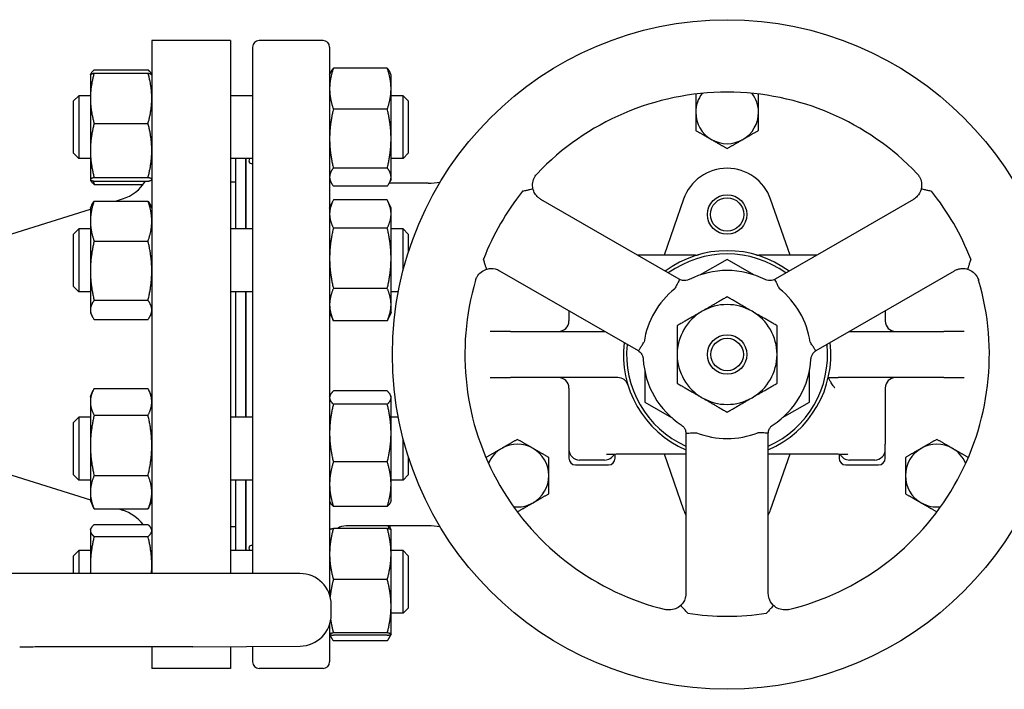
# Model space of a CAD drawing. Header units: inches. Extents: x 18 to 846, y -44 to 561.
# Tile 461 of 642: x 442.48 to 454.25, y 299.45 to 307.45. Entities that reach past the tile are written whole.
import ezdxf

# ---------------------------------------------------------------- set-up
doc = ezdxf.new("R2010")
doc.units = ezdxf.units.IN
doc.header["$LTSCALE"] = 24
doc.header["$MEASUREMENT"] = 0
doc.layers.add('Visible (ANSI)', color=7, linetype='Continuous', lineweight=30)

msp = doc.modelspace()

# ---------------------------------------------------------------- linework, layer by layer
at = {"layer": 'Visible (ANSI)'}
for p, q in [((444.05843, 307.1965), (444.05843, 300.8297)), ((444.99843, 307.1965), (444.05843, 307.1965)), ((444.99843, 307.1965), (444.99843, 300.8297)), ((445.26217, 307.11776), (445.26217, 300.8297)), ((446.10469, 307.1965), (445.34091, 307.1965)), ((446.18343, 307.11776), (446.18343, 300.57187)), ((446.87234, 306.86668), (446.22852, 306.86668)), ((443.32443, 306.78771), (443.32499, 306.78891)), ((443.32443, 306.78771), (443.32443, 306.50817)), ((443.32499, 306.78891), (443.33034, 306.80039)), ((443.36952, 306.84688), (444.01334, 306.84688)), ((443.36952, 306.80888), (444.01334, 306.80888)), ((444.05787, 306.78891), (444.05252, 306.80039)), ((444.05843, 306.78771), (444.05787, 306.78891)), ((446.18343, 306.78771), (446.1972, 306.81724)), ((446.91743, 306.78771), (446.90366, 306.81724)), ((446.91743, 306.62187), (446.91743, 306.78771)), ((443.12343, 306.47521), (443.18593, 306.53771)), ((443.18593, 306.53771), (443.18593, 305.78771)), ((443.32443, 306.53771), (443.18593, 306.53771)), ((445.26217, 306.53771), (444.99843, 306.53771)), ((446.91743, 306.02507), (446.91743, 306.62187)), ((447.06093, 306.53771), (446.91743, 306.53771)), ((447.06093, 305.78771), (447.06093, 306.53771)), ((447.12343, 306.47521), (447.06093, 306.53771)), ((443.12343, 305.85021), (443.12343, 306.47521)), ((443.32443, 306.50817), (443.32443, 305.88437)), ((447.12343, 306.47521), (447.12343, 305.85021)), ((446.87234, 306.37706), (446.22852, 306.37706)), ((443.36952, 306.20745), (444.01334, 306.20745)), ((446.91743, 305.56591), (446.91743, 306.02507)), ((443.12343, 305.85021), (443.18593, 305.78771)), ((443.32443, 305.88437), (443.32443, 305.53891)), ((447.12343, 305.85021), (447.06093, 305.78771)), ((443.32443, 305.78771), (443.18593, 305.78771)), ((445.26217, 305.78771), (444.99843, 305.78771)), ((445.05843, 305.78771), (445.05843, 304.94659)), ((445.17843, 305.78771), (445.17843, 304.94659)), ((445.18343, 305.78771), (445.18343, 304.94659)), ((447.06093, 305.78771), (446.91743, 305.78771)), ((446.87234, 305.67309), (446.22852, 305.67309)), ((443.32443, 305.53891), (443.32443, 305.53771)), ((443.32443, 305.53771), (443.32499, 305.5365)), ((443.32499, 305.5365), (443.33034, 305.52503)), ((443.36952, 305.56128), (444.01334, 305.56128)), ((443.36952, 305.51654), (444.01334, 305.51654)), ((443.36952, 305.47853), (443.95533, 305.47853)), ((444.05843, 305.53771), (444.05787, 305.5365)), ((445.05843, 305.5065), (444.99843, 305.5065)), ((446.18343, 305.53771), (446.1972, 305.50817)), ((446.87234, 305.45874), (446.22852, 305.45874)), ((447.36289, 305.49375), (446.89618, 305.49375)), ((446.91743, 305.53771), (446.90366, 305.50817)), ((446.91743, 305.53771), (446.91743, 305.56591)), ((445.18343, 305.3865), (445.17843, 305.3865)), ((443.32443, 305.19659), (443.34041, 305.23086)), ((443.36952, 305.27893), (444.01334, 305.27893)), ((443.62408, 305.27893), (443.7094, 305.30595)), ((444.05843, 305.19659), (444.04245, 305.23086)), ((446.18343, 305.19659), (446.22122, 305.27763)), ((446.87234, 305.29271), (446.22852, 305.29271)), ((446.91743, 305.19659), (446.87964, 305.27763)), ((450.36081, 304.34536), (448.70694, 305.30022)), ((450.41301, 305.3013), (450.18006, 304.6336)), ((451.6868, 304.6336), (451.45385, 305.3013)), ((453.15991, 305.30022), (452.40669, 304.86535)), ((442.3851, 304.8865), (443.32443, 305.18402)), ((443.32443, 305.19659), (443.32443, 305.04008)), ((446.91743, 305.12485), (446.91743, 305.19659)), ((446.91743, 304.59644), (446.91743, 305.12485)), ((443.32443, 305.04008), (443.32443, 304.44757)), ((443.12343, 304.88409), (443.18593, 304.94659)), ((443.12343, 304.25909), (443.12343, 304.88409)), ((443.18593, 304.94659), (443.18593, 304.19659)), ((443.32443, 304.94659), (443.18593, 304.94659)), ((445.26217, 304.94659), (444.99843, 304.94659)), ((446.87234, 304.95699), (446.22852, 304.95699)), ((447.06093, 304.94659), (446.91743, 304.94659)), ((447.06093, 304.44837), (447.06093, 304.94659)), ((447.12343, 304.88409), (447.06093, 304.94659)), ((447.12343, 304.88409), (447.12343, 304.66466)), ((452.40669, 304.86535), (451.50605, 304.34536)), ((443.36952, 304.80124), (444.01334, 304.80124)), ((450.55622, 304.6336), (449.86157, 304.6336)), ((452.00529, 304.6336), (451.31063, 304.6336)), ((446.91743, 304.04318), (446.91743, 304.59644)), ((450.93343, 304.58302), (450.61263, 304.39781)), ((451.25423, 304.39781), (450.93343, 304.58302)), ((443.32443, 304.44757), (443.32443, 303.97908)), ((448.21482, 304.44783), (449.86868, 303.49297)), ((451.99817, 303.49297), (453.65204, 304.44783)), ((443.12343, 304.25909), (443.18593, 304.19659)), ((443.32443, 304.19659), (443.18593, 304.19659)), ((445.26217, 304.19659), (444.99843, 304.19659)), ((445.05843, 304.19659), (445.05843, 302.69641)), ((445.17843, 304.19659), (445.17843, 302.69641)), ((445.18343, 304.19659), (445.18343, 302.69641)), ((446.87234, 304.23588), (446.22852, 304.23588)), ((447.00439, 304.19659), (446.91743, 304.19659)), ((443.36952, 304.0939), (444.01334, 304.0939)), ((446.91743, 303.94659), (446.91743, 304.04318)), ((443.32443, 303.97908), (443.32443, 303.94659)), ((443.32443, 303.94659), (443.34041, 303.91232)), ((444.05843, 303.94659), (444.04245, 303.91232)), ((446.18343, 303.94659), (446.22122, 303.86555)), ((446.91743, 303.94659), (446.87964, 303.86555)), ((449.04367, 303.9693), (449.04367, 303.84709)), ((452.82319, 303.9693), (452.82319, 303.84709)), ((443.36952, 303.86425), (444.01334, 303.86425)), ((446.87234, 303.85047), (446.22852, 303.85047)), ((448.14472, 303.72209), (448.10257, 303.72209)), ((448.34512, 303.72209), (448.14472, 303.72209)), ((448.34512, 303.72209), (449.47184, 303.72209)), ((452.39502, 303.72209), (453.52174, 303.72209)), ((453.72214, 303.72209), (453.52174, 303.72209)), ((453.76428, 303.72209), (453.72214, 303.72209)), ((449.94918, 303.24867), (449.94918, 302.87824)), ((451.91768, 302.87824), (451.91768, 303.24867)), ((448.10257, 303.17091), (448.14472, 303.17091)), ((448.14472, 303.17091), (448.34512, 303.17091)), ((449.62837, 303.17091), (448.34512, 303.17091)), ((452.14258, 303.17091), (452.25862, 303.17091)), ((453.52174, 303.17091), (452.25862, 303.17091)), ((453.52174, 303.17091), (453.72214, 303.17091)), ((453.72214, 303.17091), (453.76428, 303.17091)), ((443.32443, 302.94641), (443.35849, 303.01946)), ((443.36952, 303.04171), (444.01334, 303.04171)), ((444.05843, 302.94641), (444.02437, 303.01946)), ((446.87234, 303.01053), (446.22852, 303.01053)), ((449.04367, 303.04591), (449.04367, 302.37706)), ((452.82319, 303.04591), (452.82319, 302.37706)), ((443.32443, 302.94641), (443.32443, 302.88101)), ((443.32443, 302.88101), (443.32443, 302.36016)), ((446.18343, 302.94641), (446.19076, 302.96214)), ((446.91743, 302.94641), (446.91009, 302.96214)), ((446.91743, 302.93107), (446.91743, 302.94641)), ((446.91743, 302.50704), (446.91743, 302.93107)), ((449.94918, 302.87824), (450.26998, 302.69303)), ((451.59688, 302.69303), (451.91768, 302.87824)), ((446.87234, 302.85161), (446.22852, 302.85161)), ((443.12343, 302.63391), (443.18593, 302.69641)), ((443.12343, 302.00891), (443.12343, 302.63391)), ((443.18593, 302.69641), (443.18593, 301.94641)), ((443.32443, 302.69641), (443.18593, 302.69641)), ((443.36952, 302.72031), (444.01334, 302.72031)), ((445.26217, 302.69641), (444.99843, 302.69641)), ((447.00439, 302.69641), (446.91743, 302.69641)), ((446.91743, 301.89739), (446.91743, 302.50704)), ((447.06093, 301.94641), (447.06093, 302.44463)), ((450.4413, 302.50117), (450.4413, 300.59145)), ((451.42555, 300.59145), (451.42555, 302.50117)), ((443.32443, 302.36016), (443.32443, 301.80056)), ((449.04367, 302.37706), (449.04367, 302.31046)), ((449.04367, 302.31046), (449.04367, 302.20634)), ((452.82319, 302.31046), (452.82319, 302.37706)), ((452.82319, 302.20634), (452.82319, 302.31046)), ((446.87234, 302.16248), (446.22852, 302.16248)), ((447.12343, 302.22835), (447.12343, 302.00891)), ((449.46985, 302.18542), (449.16867, 302.18542)), ((449.59485, 302.20634), (449.59485, 302.25763)), ((449.7917, 302.25941), (450.4413, 302.25941)), ((450.18006, 302.25941), (450.41301, 301.59171)), ((451.42555, 302.25941), (452.07516, 302.25941)), ((451.45385, 301.59171), (451.6868, 302.25941)), ((452.27201, 302.25763), (452.27201, 302.20634)), ((452.69819, 302.18542), (452.39701, 302.18542)), ((449.12241, 302.1276), (449.51611, 302.1276)), ((452.35075, 302.1276), (452.74445, 302.1276)), ((442.3851, 302.0065), (443.32443, 301.70898)), ((443.12343, 302.00891), (443.18593, 301.94641)), ((443.32443, 301.94641), (443.18593, 301.94641)), ((443.36952, 302.00001), (444.01334, 302.00001)), ((445.26217, 301.94641), (444.99843, 301.94641)), ((445.05843, 301.94641), (445.05843, 301.1053)), ((445.17843, 301.94641), (445.17843, 301.1053)), ((445.18343, 301.94641), (445.18343, 301.1053)), ((447.06093, 301.94641), (446.91743, 301.94641)), ((447.12343, 302.00891), (447.06093, 301.94641)), ((446.91743, 301.69641), (446.91743, 301.89739)), ((443.32443, 301.80056), (443.32443, 301.69641)), ((443.32443, 301.69641), (443.35849, 301.62337)), ((444.05843, 301.69641), (444.02437, 301.62337)), ((446.18343, 301.69641), (446.19076, 301.68068)), ((446.91743, 301.69641), (446.91009, 301.68068)), ((443.36952, 301.60111), (444.01334, 301.60111)), ((443.665, 301.60111), (443.7094, 301.58705)), ((446.87234, 301.63229), (446.22852, 301.63229)), ((445.18343, 301.5065), (445.17843, 301.5065)), ((443.32443, 301.3553), (443.33034, 301.36798)), ((443.32443, 301.3553), (443.32443, 301.34287)), ((443.32443, 301.34287), (443.32443, 300.92918)), ((443.36952, 301.41447), (444.01334, 301.41447)), ((444.05843, 301.3553), (444.05252, 301.36798)), ((445.05843, 301.3865), (444.99843, 301.3865)), ((446.18343, 301.3553), (446.18366, 301.35579)), ((446.87234, 301.36915), (446.22852, 301.36915)), ((447.36289, 301.39926), (446.38028, 301.39926)), ((446.9172, 301.35579), (446.90366, 301.38483)), ((446.91743, 301.3553), (446.9172, 301.35579)), ((446.91743, 301.06407), (446.91743, 301.3553)), ((443.36952, 301.27126), (444.01334, 301.27126)), ((443.12343, 301.0428), (443.18593, 301.1053)), ((443.18593, 301.1053), (443.18593, 300.8297)), ((443.32443, 301.1053), (443.18593, 301.1053)), ((445.26217, 301.1053), (444.99843, 301.1053)), ((447.06093, 301.1053), (446.91743, 301.1053)), ((447.06093, 300.3553), (447.06093, 301.1053)), ((447.12343, 301.0428), (447.06093, 301.1053)), ((443.12343, 300.8297), (443.12343, 301.0428)), ((446.91743, 300.43956), (446.91743, 301.06407)), ((447.12343, 301.0428), (447.12343, 300.4178)), ((443.32443, 300.92918), (443.32443, 300.8297)), ((445.82793, 300.8297), (424.52893, 300.8297)), ((446.87234, 300.75898), (446.22852, 300.75898)), ((446.20193, 300.3377), (446.20193, 300.4557)), ((446.91743, 300.10579), (446.91743, 300.43956)), ((447.12343, 300.4178), (447.06093, 300.3553)), ((447.06093, 300.3553), (446.91743, 300.3553)), ((446.18343, 300.22153), (446.18343, 299.77524)), ((446.18343, 300.1053), (446.18366, 300.1048)), ((446.18366, 300.1048), (446.1972, 300.07576)), ((446.87234, 300.12013), (446.22852, 300.12013)), ((446.87234, 300.09145), (446.22852, 300.09145)), ((446.9172, 300.1048), (446.90366, 300.07576)), ((446.91743, 300.1053), (446.9172, 300.1048)), ((446.91743, 300.1053), (446.91743, 300.10579)), ((444.5484, 299.95456), (443.23784, 299.95456)), ((444.05843, 299.95456), (444.05843, 299.6965)), ((444.5484, 299.95456), (445.8306, 299.96371)), ((444.99843, 299.95777), (444.99843, 299.6965)), ((445.26217, 299.95966), (445.26217, 299.77524)), ((446.87234, 300.02633), (446.22852, 300.02633)), ((444.99843, 299.6965), (444.05843, 299.6965)), ((446.10469, 299.6965), (445.34091, 299.6965))]:
    msp.add_line(p, q, dxfattribs=at)
for centre, radius in [((450.93343, 303.4465), 4), ((450.93343, 305.11973), 0.23622), ((450.93343, 305.11973), 0.19894), ((450.93343, 303.4465), 0.23622), ((450.93343, 303.4465), 0.19396)]:
    msp.add_circle(centre, radius, dxfattribs=at)
for centre, radius, start, end in [((445.34091, 307.11776), 0.07874, 90, 180), ((446.10469, 307.11776), 0.07874, 0, 90), ((450.93343, 303.4465), 3.13386, 43.567129, 136.432871), ((450.93343, 306.3402), 0.375, 142.972428, 180), ((450.93343, 306.3402), 0.375, 0, 37.027572), ((450.93343, 306.3402), 0.375, 180, 240), ((450.93343, 306.3402), 0.375, 300, 0), ((450.93343, 306.3402), 0.375, 240, 300), ((450.93343, 305.11973), 0.55118, 19.233076, 160.766924), ((443.55843, 305.78262), 0.5, 287.574716, 327.84865), ((447.36289, 306.28115), 0.7874, 270, 280.37914), ((450.93343, 303.4465), 3.12676, 141.399676, 158.600324), ((450.93343, 303.4465), 3.12676, 21.399676, 38.600324), ((450.93343, 303.4465), 1.24016, 53.379868, 126.620132), ((450.93343, 303.4465), 1.20079, 54.194537, 125.805463), ((450.55621, 304.76075), 0.12716, 270.004016, 286.01595), ((451.31064, 304.76073), 0.12714, 253.982919, 269.997115), ((450.93343, 303.4465), 1.00394, 63.137041, 116.862959), ((450.93343, 303.4465), 3.13386, 163.567129, 256.432871), ((450.93343, 303.4465), 3.13386, 283.567129, 16.432871), ((450.93343, 303.4465), 1.00394, 128.535259, 171.464741), ((450.93343, 303.4465), 1.00394, 8.535259, 51.464741), ((450.93343, 303.4465), 0.5965, 60, 120), ((450.93343, 303.4465), 0.5965, 120, 180), ((450.93343, 303.4465), 0.5965, 0, 60), ((448.91867, 303.84709), 0.125, 270, 0), ((452.94819, 303.84709), 0.125, 180, 270), ((450.93343, 303.4465), 1.24016, 173.379868, 246.620132), ((450.93343, 303.4465), 1.20079, 174.194537, 245.805463), ((450.93343, 303.4465), 1.24016, 293.379868, 6.620132), ((450.93343, 303.4465), 1.20079, 294.194537, 5.805463), ((450.93343, 303.4465), 1.00394, 183.137041, 236.862959), ((450.93343, 303.4465), 0.5965, 180, 240), ((450.93343, 303.4465), 0.5965, 300, 0), ((450.93343, 303.4465), 1.00394, 303.137041, 356.862959), ((448.91867, 303.04591), 0.125, 0, 90), ((449.62837, 303.04591), 0.125, 17.063961, 90), ((452.94819, 303.04591), 0.125, 90, 180), ((450.93343, 303.4465), 0.5965, 240, 300), ((450.93343, 303.4465), 1.00394, 248.535259, 291.464741), ((448.42741, 301.99965), 0.375, 120, 157.027572), ((448.42741, 301.99965), 0.375, 60, 120), ((448.42741, 301.99965), 0.375, 0, 60), ((453.43945, 301.99965), 0.375, 120, 180), ((453.43945, 301.99965), 0.375, 60, 120), ((453.43945, 301.99965), 0.375, 22.972428, 60), ((449.12241, 302.20634), 0.07874, 180, 270), ((449.51611, 302.20634), 0.07874, 270, 0), ((452.35075, 302.20634), 0.07874, 180, 270), ((452.74445, 302.20634), 0.07874, 270, 0), ((448.42741, 301.99965), 0.375, 300, 0), ((453.43945, 301.99965), 0.375, 180, 240), ((443.55843, 301.11039), 0.5, 37.457, 72.425284), ((448.42741, 301.99965), 0.375, 262.972428, 300), ((450.93343, 301.77327), 0.55118, 199.233076, 206.765501), ((450.93343, 301.77327), 0.55118, 333.234499, 340.766924), ((453.43945, 301.99965), 0.375, 240, 277.027572), ((446.38028, 301.20241), 0.19685, 90, 122.109609), ((447.36289, 300.61186), 0.7874, 79.62086, 90), ((445.82793, 300.4557), 0.374, 0, 90), ((445.82793, 300.3377), 0.374, 270.408832, 0), ((450.93343, 303.4465), 3.12676, 261.399676, 278.600324), ((445.34091, 299.77524), 0.07874, 180, 270), ((446.10469, 299.77524), 0.07874, 270, 0)]:
    msp.add_arc(centre, radius, start, end, dxfattribs=at)
for centre, start_param, end_param in [((449.16867, 302.31046), 4.71238898, 6.28318531), ((452.69819, 302.31046), 0, 1.57079633), ((449.46985, 302.31046), 0, 1.13237118), ((452.39701, 302.31046), 5.15081773, 6.28318531)]:
    msp.add_ellipse(centre, major_axis=(0, -0.12504), ratio=0.99966155, start_param=start_param, end_param=end_param, dxfattribs=at)
for points, weights in [([(446.22852, 306.86668), (446.18343, 306.73549), (446.18343, 306.62187)], [1, 1.0379548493, 1]), ([(446.1972, 306.81724), (446.20817, 306.84076), (446.22852, 306.86668)], [1.01872332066, 1.01678146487, 1]), ([(446.91743, 306.62187), (446.91743, 306.73549), (446.87234, 306.86668)], [1, 1.0379548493, 1]), ([(446.87234, 306.86668), (446.89269, 306.84076), (446.90366, 306.81724)], [1, 1.01678146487, 1.01872332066]), ([(443.36952, 306.80888), (443.32443, 306.64773), (443.32443, 306.50817)], [1, 1.0379548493, 1]), ([(443.32499, 306.78891), (443.32932, 306.79819), (443.36952, 306.80888)], [1.00755250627, 1.03370208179, 1]), ([(443.36952, 306.84688), (443.33485, 306.81738), (443.32694, 306.79161)], [1, 1.02892942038, 1.01375847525]), ([(444.05591, 306.79161), (444.04801, 306.81738), (444.01334, 306.84688)], [1.01375847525, 1.02892942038, 1]), ([(444.05843, 306.50817), (444.05843, 306.64773), (444.01334, 306.80888)], [1, 1.0379548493, 1]), ([(444.01334, 306.80888), (444.05354, 306.79819), (444.05787, 306.78891)], [1, 1.03370208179, 1.00755250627]), ([(446.18343, 306.62187), (446.18343, 306.50825), (446.22852, 306.37706)], [1, 1.0379548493, 1]), ([(446.87234, 306.37706), (446.91743, 306.50825), (446.91743, 306.62187)], [1, 1.0379548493, 1]), ([(450.56091, 306.55814), (450.55967, 306.55743), (450.55843, 306.55671)], [1.01080092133, 1.01041530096, 1.01001874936]), ([(450.55843, 306.55671), (450.55843, 306.44068), (450.55843, 306.3402)], [1.01001874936, 1.04314139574, 1]), ([(451.30843, 306.55671), (451.30719, 306.55743), (451.30595, 306.55814)], [1.01001874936, 1.01041530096, 1.01080092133]), ([(451.30843, 306.3402), (451.30843, 306.44068), (451.30843, 306.55671)], [1, 1.04314139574, 1.01001874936]), ([(443.32443, 306.50817), (443.32443, 306.36861), (443.36952, 306.20745)], [1, 1.0379548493, 1]), ([(444.01334, 306.20745), (444.05843, 306.36861), (444.05843, 306.50817)], [1, 1.0379548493, 1]), ([(446.22852, 306.37706), (446.18343, 306.18843), (446.18343, 306.02507)], [1, 1.0379548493, 1]), ([(446.91743, 306.02507), (446.91743, 306.18843), (446.87234, 306.37706)], [1, 1.0379548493, 1]), ([(450.55843, 306.3402), (450.55843, 306.23972), (450.55843, 306.1237)], [1, 1.04314139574, 1.01001874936]), ([(451.30843, 306.1237), (451.30843, 306.23972), (451.30843, 306.3402)], [1.01001874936, 1.04314139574, 1]), ([(443.36952, 306.20745), (443.32443, 306.03431), (443.32443, 305.88437)], [1, 1.0379548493, 1]), ([(444.05843, 305.88437), (444.05843, 306.03431), (444.01334, 306.20745)], [1, 1.0379548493, 1]), ([(450.55843, 306.1237), (450.65891, 306.06568), (450.74593, 306.01544)], [1.01001874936, 1.04314139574, 1]), ([(451.12093, 306.01544), (451.20795, 306.06568), (451.30843, 306.1237)], [1, 1.04314139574, 1.01001874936]), ([(446.18343, 306.02507), (446.18343, 305.86171), (446.22852, 305.67309)], [1, 1.0379548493, 1]), ([(446.87234, 305.67309), (446.91743, 305.86171), (446.91743, 306.02507)], [1, 1.0379548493, 1]), ([(450.74593, 306.01544), (450.83295, 305.9652), (450.93343, 305.90719)], [1, 1.04314139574, 1.01001874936]), ([(450.93343, 305.90719), (451.03391, 305.9652), (451.12093, 306.01544)], [1.01001874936, 1.04314139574, 1]), ([(443.32443, 305.88437), (443.32443, 305.73442), (443.36952, 305.56128)], [1, 1.0379548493, 1]), ([(444.01334, 305.56128), (444.05843, 305.73442), (444.05843, 305.88437)], [1, 1.0379548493, 1]), ([(446.22852, 305.67309), (446.18343, 305.61565), (446.18343, 305.56591)], [1, 1.0379548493, 1]), ([(446.91743, 305.56591), (446.91743, 305.61565), (446.87234, 305.67309)], [1, 1.0379548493, 1]), ([(443.36952, 305.56128), (443.32443, 305.54929), (443.32443, 305.53891)], [1, 1.0379548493, 1]), ([(443.32443, 305.53891), (443.32443, 305.52853), (443.36952, 305.51654)], [1, 1.0379548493, 1]), ([(443.36952, 305.47853), (443.34051, 305.50322), (443.33034, 305.52503)], [1, 1.02408927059, 1.01760047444]), ([(443.3574, 305.51996), (443.36295, 305.49963), (443.36952, 305.47853)], [1.00919201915, 1.00535018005, 1]), ([(444.05843, 305.53891), (444.05843, 305.54929), (444.01334, 305.56128)], [1, 1.0379548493, 1]), ([(444.01334, 305.51654), (444.05843, 305.52853), (444.05843, 305.53891)], [1, 1.0379548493, 1]), ([(446.18343, 305.56591), (446.18343, 305.51617), (446.22852, 305.45874)], [1, 1.0379548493, 1]), ([(446.87234, 305.45874), (446.91743, 305.51617), (446.91743, 305.56591)], [1, 1.0379548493, 1]), ([(443.36952, 305.27893), (443.32443, 305.15093), (443.32443, 305.04008)], [1, 1.0379548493, 1]), ([(443.34041, 305.23086), (443.35111, 305.25381), (443.36952, 305.27893)], [1.01820717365, 1.01515415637, 1]), ([(444.05843, 305.04008), (444.05843, 305.15093), (444.01334, 305.27893)], [1, 1.0379548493, 1]), ([(444.01334, 305.27893), (444.03175, 305.25381), (444.04245, 305.23086)], [1, 1.01515415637, 1.01820717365]), ([(446.22852, 305.29271), (446.18343, 305.20275), (446.18343, 305.12485)], [1, 1.0379548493, 1]), ([(446.91743, 305.12485), (446.91743, 305.20275), (446.87234, 305.29271)], [1, 1.0379548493, 1]), ([(446.18343, 305.12485), (446.18343, 305.04695), (446.22852, 304.95699)], [1, 1.0379548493, 1]), ([(446.87234, 304.95699), (446.91743, 305.04695), (446.91743, 305.12485)], [1, 1.0379548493, 1]), ([(443.32443, 305.04008), (443.32443, 304.92924), (443.36952, 304.80124)], [1, 1.0379548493, 1]), ([(444.01334, 304.80124), (444.05843, 304.92924), (444.05843, 305.04008)], [1, 1.0379548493, 1]), ([(446.22852, 304.95699), (446.18343, 304.76377), (446.18343, 304.59644)], [1, 1.0379548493, 1]), ([(446.91743, 304.59644), (446.91743, 304.76377), (446.87234, 304.95699)], [1, 1.0379548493, 1]), ([(443.36952, 304.80124), (443.32443, 304.61171), (443.32443, 304.44757)], [1, 1.0379548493, 1]), ([(444.05843, 304.44757), (444.05843, 304.61171), (444.01334, 304.80124)], [1, 1.0379548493, 1]), ([(446.18343, 304.59644), (446.18343, 304.4291), (446.22852, 304.23588)], [1, 1.0379548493, 1]), ([(446.87234, 304.23588), (446.91743, 304.4291), (446.91743, 304.59644)], [1, 1.0379548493, 1]), ([(443.32443, 304.44757), (443.32443, 304.28343), (443.36952, 304.0939)], [1, 1.0379548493, 1]), ([(444.01334, 304.0939), (444.05843, 304.28343), (444.05843, 304.44757)], [1, 1.0379548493, 1]), ([(446.22852, 304.23588), (446.18343, 304.13261), (446.18343, 304.04318)], [1, 1.0379548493, 1]), ([(446.91743, 304.04318), (446.91743, 304.13261), (446.87234, 304.23588)], [1, 1.0379548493, 1]), ([(443.36952, 304.0939), (443.32443, 304.03237), (443.32443, 303.97908)], [1, 1.0379548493, 1]), ([(444.05843, 303.97908), (444.05843, 304.03237), (444.01334, 304.0939)], [1, 1.0379548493, 1]), ([(446.18343, 304.04318), (446.18343, 303.95374), (446.22852, 303.85047)], [1, 1.0379548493, 1]), ([(446.87234, 303.85047), (446.91743, 303.95374), (446.91743, 304.04318)], [1, 1.0379548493, 1]), ([(450.93343, 304.13528), (450.7736, 304.043), (450.63518, 303.96309)], [1.01001874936, 1.04314139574, 1]), ([(451.23168, 303.96309), (451.09326, 304.043), (450.93343, 304.13528)], [1, 1.04314139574, 1.01001874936]), ([(443.32443, 303.97908), (443.32443, 303.92579), (443.36952, 303.86425)], [1, 1.0379548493, 1]), ([(444.01334, 303.86425), (444.05843, 303.92579), (444.05843, 303.97908)], [1, 1.0379548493, 1]), ([(450.63518, 303.96309), (450.49676, 303.88317), (450.33693, 303.79089)], [1, 1.04314139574, 1.01001874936]), ([(451.52993, 303.79089), (451.3701, 303.88317), (451.23168, 303.96309)], [1.01001874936, 1.04314139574, 1]), ([(446.22852, 303.85047), (446.2247, 303.85809), (446.22122, 303.86555)], [1, 1.00310735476, 1.00570591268]), ([(446.87964, 303.86555), (446.87616, 303.85809), (446.87234, 303.85047)], [1.00570591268, 1.00310735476, 1]), ([(450.33693, 303.79089), (450.33693, 303.60633), (450.33693, 303.4465)], [1.01001874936, 1.04314139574, 1]), ([(451.52993, 303.4465), (451.52993, 303.60633), (451.52993, 303.79089)], [1, 1.04314139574, 1.01001874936]), ([(450.33693, 303.4465), (450.33693, 303.28667), (450.33693, 303.10211)], [1, 1.04314139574, 1.01001874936]), ([(451.52993, 303.10211), (451.52993, 303.28667), (451.52993, 303.4465)], [1.01001874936, 1.04314139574, 1]), ([(450.33693, 303.10211), (450.49676, 303.00983), (450.63518, 302.92992)], [1.01001874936, 1.04314139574, 1]), ([(451.23168, 302.92992), (451.3701, 303.00983), (451.52993, 303.10211)], [1, 1.04314139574, 1.01001874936]), ([(443.36952, 303.04171), (443.32443, 302.95559), (443.32443, 302.88101)], [1, 1.0379548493, 1]), ([(444.05843, 302.88101), (444.05843, 302.95559), (444.01334, 303.04171)], [1, 1.0379548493, 1]), ([(446.22852, 303.01053), (446.18343, 302.96795), (446.18343, 302.93107)], [1, 1.0379548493, 1]), ([(446.91743, 302.93107), (446.91743, 302.96795), (446.87234, 303.01053)], [1, 1.0379548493, 1]), ([(443.32443, 302.88101), (443.32443, 302.80643), (443.36952, 302.72031)], [1, 1.0379548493, 1]), ([(444.01334, 302.72031), (444.05843, 302.80643), (444.05843, 302.88101)], [1, 1.0379548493, 1]), ([(446.18343, 302.93107), (446.18343, 302.89419), (446.22852, 302.85161)], [1, 1.0379548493, 1]), ([(446.87234, 302.85161), (446.91743, 302.89419), (446.91743, 302.93107)], [1, 1.0379548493, 1]), ([(450.63518, 302.92992), (450.7736, 302.85), (450.93343, 302.75772)], [1, 1.04314139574, 1.01001874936]), ([(450.93343, 302.75772), (451.09326, 302.85), (451.23168, 302.92992)], [1.01001874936, 1.04314139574, 1]), ([(446.22852, 302.85161), (446.18343, 302.66696), (446.18343, 302.50704)], [1, 1.0379548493, 1]), ([(446.91743, 302.50704), (446.91743, 302.66696), (446.87234, 302.85161)], [1, 1.0379548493, 1]), ([(443.36952, 302.72031), (443.32443, 302.52731), (443.32443, 302.36016)], [1, 1.0379548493, 1]), ([(444.05843, 302.36016), (444.05843, 302.52731), (444.01334, 302.72031)], [1, 1.0379548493, 1]), ([(446.18343, 302.50704), (446.18343, 302.34713), (446.22852, 302.16248)], [1, 1.0379548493, 1]), ([(446.87234, 302.16248), (446.91743, 302.34713), (446.91743, 302.50704)], [1, 1.0379548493, 1]), ([(448.42741, 302.43266), (448.32693, 302.37465), (448.23991, 302.32441)], [1.01001874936, 1.04314139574, 1]), ([(448.61491, 302.32441), (448.52789, 302.37465), (448.42741, 302.43266)], [1, 1.04314139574, 1.01001874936]), ([(453.43945, 302.43266), (453.33897, 302.37465), (453.25195, 302.32441)], [1.01001874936, 1.04314139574, 1]), ([(453.62695, 302.32441), (453.53993, 302.37465), (453.43945, 302.43266)], [1, 1.04314139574, 1.01001874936]), ([(443.32443, 302.36016), (443.32443, 302.19302), (443.36952, 302.00001)], [1, 1.0379548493, 1]), ([(444.01334, 302.00001), (444.05843, 302.19302), (444.05843, 302.36016)], [1, 1.0379548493, 1]), ([(448.23991, 302.32441), (448.15289, 302.27417), (448.05241, 302.21616)], [1, 1.04314139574, 1.01001874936]), ([(448.80241, 302.21616), (448.70193, 302.27417), (448.61491, 302.32441)], [1.01001874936, 1.04314139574, 1]), ([(453.25195, 302.32441), (453.16493, 302.27417), (453.06445, 302.21616)], [1, 1.04314139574, 1.01001874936]), ([(453.81445, 302.21616), (453.71397, 302.27417), (453.62695, 302.32441)], [1.01001874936, 1.04314139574, 1]), ([(446.22852, 302.16248), (446.18343, 302.02042), (446.18343, 301.89739)], [1, 1.0379548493, 1]), ([(446.91743, 301.89739), (446.91743, 302.02042), (446.87234, 302.16248)], [1, 1.0379548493, 1]), ([(448.05241, 302.21616), (448.05241, 302.21472), (448.05241, 302.21329)], [1.01001874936, 1.01041530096, 1.01080092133]), ([(448.80241, 301.99965), (448.80241, 302.10013), (448.80241, 302.21616)], [1, 1.04314139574, 1.01001874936]), ([(453.06445, 302.21616), (453.06445, 302.10013), (453.06445, 301.99965)], [1.01001874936, 1.04314139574, 1]), ([(453.81445, 302.21329), (453.81445, 302.21472), (453.81445, 302.21616)], [1.01080092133, 1.01041530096, 1.01001874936]), ([(443.36952, 302.00001), (443.32443, 301.89313), (443.32443, 301.80056)], [1, 1.0379548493, 1]), ([(444.05843, 301.80056), (444.05843, 301.89313), (444.01334, 302.00001)], [1, 1.0379548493, 1]), ([(448.80241, 301.78315), (448.80241, 301.89917), (448.80241, 301.99965)], [1.01001874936, 1.04314139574, 1]), ([(453.06445, 301.99965), (453.06445, 301.89917), (453.06445, 301.78315)], [1, 1.04314139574, 1.01001874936]), ([(446.18343, 301.89739), (446.18343, 301.77436), (446.22852, 301.63229)], [1, 1.0379548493, 1]), ([(446.87234, 301.63229), (446.91743, 301.77436), (446.91743, 301.89739)], [1, 1.0379548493, 1]), ([(443.32443, 301.80056), (443.32443, 301.708), (443.36952, 301.60111)], [1, 1.0379548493, 1]), ([(444.01334, 301.60111), (444.05843, 301.708), (444.05843, 301.80056)], [1, 1.0379548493, 1]), ([(448.61491, 301.67489), (448.70193, 301.72513), (448.80241, 301.78315)], [1, 1.04314139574, 1.01001874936]), ([(453.06445, 301.78315), (453.16493, 301.72513), (453.25195, 301.67489)], [1.01001874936, 1.04314139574, 1]), ([(443.36952, 301.60111), (443.36359, 301.61243), (443.35849, 301.62337)], [1, 1.00482700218, 1.0084262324]), ([(444.02437, 301.62337), (444.01927, 301.61243), (444.01334, 301.60111)], [1.0084262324, 1.00482700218, 1]), ([(446.22852, 301.63229), (446.20138, 301.65793), (446.19076, 301.68068)], [1, 1.02250658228, 1.01832112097]), ([(446.91009, 301.68068), (446.89948, 301.65793), (446.87234, 301.63229)], [1.01832112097, 1.02250658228, 1]), ([(448.42493, 301.56807), (448.42617, 301.56736), (448.42741, 301.56664)], [1.01080092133, 1.01041530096, 1.01001874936]), ([(448.42741, 301.56664), (448.52789, 301.62465), (448.61491, 301.67489)], [1.01001874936, 1.04314139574, 1]), ([(453.25195, 301.67489), (453.33897, 301.62465), (453.43945, 301.56664)], [1, 1.04314139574, 1.01001874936]), ([(453.43945, 301.56664), (453.44069, 301.56736), (453.44193, 301.56807)], [1.01001874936, 1.01041530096, 1.01080092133]), ([(443.36952, 301.41447), (443.32443, 301.3761), (443.32443, 301.34287)], [1, 1.0379548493, 1]), ([(443.32443, 301.34287), (443.32443, 301.30964), (443.36952, 301.27126)], [1, 1.0379548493, 1]), ([(444.05843, 301.34287), (444.05843, 301.3761), (444.01334, 301.41447)], [1, 1.0379548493, 1]), ([(444.01334, 301.27126), (444.05843, 301.30964), (444.05843, 301.34287)], [1, 1.0379548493, 1]), ([(446.22852, 301.36915), (446.18343, 301.20565), (446.18343, 301.06407)], [1, 1.0379548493, 1]), ([(446.18366, 301.35579), (446.18655, 301.36199), (446.22852, 301.36915)], [1.00505167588, 1.03523395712, 1]), ([(446.91743, 301.06407), (446.91743, 301.20565), (446.87234, 301.36915)], [1, 1.0379548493, 1]), ([(446.87234, 301.36915), (446.91431, 301.36199), (446.9172, 301.35579)], [1, 1.03523395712, 1.00505167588]), ([(446.89342, 301.36509), (446.88899, 301.38192), (446.88371, 301.39926)], [1.01477953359, 1.01239763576, 1.0086642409]), ([(446.89618, 301.39926), (446.90033, 301.39196), (446.90366, 301.38483)], [1.01617818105, 1.01813403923, 1.01872332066]), ([(443.36952, 301.27126), (443.32443, 301.08794), (443.32443, 300.92918)], [1, 1.0379548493, 1]), ([(444.05843, 300.92918), (444.05843, 301.08794), (444.01334, 301.27126)], [1, 1.0379548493, 1]), ([(446.18343, 301.06407), (446.18343, 300.92248), (446.22852, 300.75898)], [1, 1.0379548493, 1]), ([(446.87234, 300.75898), (446.91743, 300.92248), (446.91743, 301.06407)], [1, 1.0379548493, 1]), ([(443.32443, 300.92918), (443.32443, 300.87979), (443.32851, 300.8297)], [1, 1.01150697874, 1.01603669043]), ([(444.05435, 300.8297), (444.05843, 300.87979), (444.05843, 300.92918)], [1.01603669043, 1.01150697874, 1]), ([(446.22852, 300.75898), (446.19955, 300.649), (446.18937, 300.55182)], [1, 1.02405897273, 1.01761674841]), ([(446.91743, 300.43956), (446.91743, 300.58781), (446.87234, 300.75898)], [1, 1.0379548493, 1]), ([(446.87234, 300.12013), (446.91743, 300.29131), (446.91743, 300.43956)], [1, 1.0379548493, 1]), ([(446.19632, 300.27318), (446.20735, 300.2005), (446.22852, 300.12013)], [1.01885737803, 1.017468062, 1]), ([(446.22852, 300.12013), (446.18343, 300.11245), (446.18343, 300.10579)], [1, 1.0379548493, 1]), ([(446.18343, 300.10579), (446.18343, 300.09913), (446.22852, 300.09145)], [1, 1.0379548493, 1]), ([(446.18773, 300.10151), (446.1971, 300.06634), (446.22852, 300.02633)], [1.01627140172, 1.02614354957, 1]), ([(446.91743, 300.10579), (446.91743, 300.11245), (446.87234, 300.12013)], [1, 1.0379548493, 1]), ([(446.87234, 300.09145), (446.91743, 300.09913), (446.91743, 300.10579)], [1, 1.0379548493, 1]), ([(446.87234, 300.02633), (446.90376, 300.06634), (446.91313, 300.10151)], [1, 1.02614354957, 1.01627140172])]:
    msp.add_rational_spline(points, weights, degree=2, dxfattribs=at)
for points, knots in [([(445.26217, 305.72324), (445.25823, 305.7232), (445.25452, 305.72342), (445.23291, 305.72661), (445.2228, 305.73774), (445.2228, 305.76495), (445.22507, 305.77561), (445.22939, 305.78778)], [1.503325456, 1.503325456, 1.503325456, 1.503325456, 1.572820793, 1.572820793, 1.940397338, 1.940397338, 2.11460476, 2.11460476, 2.11460476, 2.11460476]), ([(448.61376, 305.42556), (448.608, 305.45001), (448.60702, 305.47548), (448.61438, 305.52431), (448.62259, 305.54784), (448.64268, 305.5826), (448.65204, 305.59512), (448.66274, 305.60637)], [1.213689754, 1.213689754, 1.213689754, 1.213689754, 1.526766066, 1.526766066, 1.836237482, 1.836237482, 2.029657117, 2.029657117, 2.029657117, 2.029657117]), ([(453.20412, 305.60637), (453.21482, 305.59512), (453.22417, 305.5826), (453.24427, 305.54784), (453.25248, 305.52431), (453.25984, 305.47548), (453.25885, 305.45001), (453.25309, 305.42556)], [0, 0, 0, 0, 0.193419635, 0.193419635, 0.502891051, 0.502891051, 0.815967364, 0.815967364, 0.815967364, 0.815967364]), ([(448.49146, 305.39843), (448.49123, 305.39838), (448.49101, 305.39828), (448.49046, 305.39794), (448.49013, 305.39763), (448.48981, 305.39724)], [-0.00615525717, -0.00615525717, -0.00615525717, -0.00615525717, -0.0038369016, -0.0038369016, 0, 0, 0, 0]), ([(448.49146, 305.39843), (448.5073, 305.40216), (448.52299, 305.40581), (448.55236, 305.41256), (448.56574, 305.4156), (448.58841, 305.42064), (448.59748, 305.4226), (448.61019, 305.42519), (448.61359, 305.42577), (448.61376, 305.42557), (448.61376, 305.42557), (448.61376, 305.42556)], [-0.498668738, -0.498668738, -0.498668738, -0.498668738, -0.374720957, -0.374720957, -0.250751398, -0.250751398, -0.126696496, -0.126696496, 0, 0, 0.00232127, 0.00232127, 0.00232127, 0.00232127]), ([(448.70694, 305.30022), (448.6958, 305.30665), (448.68529, 305.31418), (448.66014, 305.33623), (448.64681, 305.35224), (448.62599, 305.38718), (448.61837, 305.40601), (448.61376, 305.42556)], [5.137323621, 5.137323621, 5.137323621, 5.137323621, 5.297654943, 5.297654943, 5.554185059, 5.554185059, 5.804471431, 5.804471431, 5.804471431, 5.804471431]), ([(453.25309, 305.42556), (453.25255, 305.42324), (453.25196, 305.42092), (453.243, 305.38826), (453.22726, 305.35997), (453.1925, 305.32246), (453.17695, 305.31006), (453.15991, 305.30022)], [1.03699376, 1.03699376, 1.03699376, 1.03699376, 1.066777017, 1.066777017, 1.459001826, 1.459001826, 1.704142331, 1.704142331, 1.704142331, 1.704142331]), ([(453.25309, 305.42556), (453.2531, 305.42557), (453.2531, 305.42557), (453.25327, 305.42577), (453.25667, 305.42519), (453.26938, 305.4226), (453.27845, 305.42064), (453.30112, 305.4156), (453.3145, 305.41256), (453.34386, 305.40581), (453.35956, 305.40216), (453.3754, 305.39843)], [-0.500989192, -0.500989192, -0.500989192, -0.500989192, -0.498667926, -0.498667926, -0.371971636, -0.371971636, -0.247916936, -0.247916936, -0.123947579, -0.123947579, 0, 0, 0, 0]), ([(453.37704, 305.39724), (453.37683, 305.3975), (453.37659, 305.39776), (453.3761, 305.39814), (453.37585, 305.39828), (453.37553, 305.3984), (453.37546, 305.39842), (453.3754, 305.39843)], [-0.0389329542, -0.0389329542, -0.0389329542, -0.0389329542, -0.03599132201, -0.03599132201, -0.03362121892, -0.03362121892, -0.0330274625, -0.0330274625, -0.0330274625, -0.0330274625]), ([(448.02224, 304.58737), (448.02211, 304.58705), (448.02201, 304.58671), (448.02193, 304.5861), (448.02193, 304.58581), (448.02199, 304.58548), (448.02201, 304.58541), (448.02203, 304.58534)], [-0.0389329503, -0.0389329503, -0.0389329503, -0.0389329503, -0.03599131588, -0.03599131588, -0.03362121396, -0.03362121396, -0.03302745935, -0.03302745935, -0.03302745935, -0.03302745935]), ([(448.05968, 304.46586), (448.05968, 304.46586), (448.05967, 304.46586), (448.05941, 304.46591), (448.05821, 304.46914), (448.0541, 304.48144), (448.05127, 304.49028), (448.0443, 304.51243), (448.04024, 304.52554), (448.0314, 304.55435), (448.02672, 304.56977), (448.02203, 304.58534)], [-0.500989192, -0.500989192, -0.500989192, -0.500989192, -0.498667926, -0.498667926, -0.371971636, -0.371971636, -0.247916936, -0.247916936, -0.123947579, -0.123947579, 0, 0, 0, 0]), ([(453.84483, 304.58534), (453.84014, 304.56977), (453.83546, 304.55435), (453.82662, 304.52554), (453.82256, 304.51243), (453.81559, 304.49028), (453.81276, 304.48144), (453.80864, 304.46914), (453.80744, 304.46591), (453.80719, 304.46586), (453.80718, 304.46586), (453.80718, 304.46586)], [-0.498668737, -0.498668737, -0.498668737, -0.498668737, -0.374720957, -0.374720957, -0.250751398, -0.250751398, -0.126696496, -0.126696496, 0, 0, 0.00232127, 0.00232127, 0.00232127, 0.00232127]), ([(453.84483, 304.58534), (453.8449, 304.58557), (453.84493, 304.58582), (453.84491, 304.58646), (453.84481, 304.5869), (453.84462, 304.58737)], [-0.00615525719, -0.00615525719, -0.00615525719, -0.00615525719, -0.00383690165, -0.00383690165, 0, 0, 0, 0]), ([(447.92758, 304.33304), (447.93197, 304.34794), (447.93814, 304.36229), (447.95819, 304.39708), (447.97446, 304.41595), (448.01308, 304.44675), (448.03563, 304.45863), (448.05968, 304.46586)], [0, 0, 0, 0, 0.193419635, 0.193419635, 0.502891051, 0.502891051, 0.815967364, 0.815967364, 0.815967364, 0.815967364]), ([(448.05968, 304.46586), (448.06197, 304.46655), (448.06427, 304.4672), (448.09703, 304.47577), (448.1294, 304.47628), (448.17927, 304.46493), (448.19778, 304.45767), (448.21482, 304.44783)], [1.036679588, 1.036679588, 1.036679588, 1.036679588, 1.066462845, 1.066462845, 1.458687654, 1.458687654, 1.70382816, 1.70382816, 1.70382816, 1.70382816]), ([(453.65204, 304.44783), (453.66316, 304.45426), (453.67491, 304.45959), (453.70653, 304.47034), (453.72702, 304.47388), (453.76771, 304.47448), (453.78789, 304.47166), (453.80718, 304.46586)], [5.137343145, 5.137343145, 5.137343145, 5.137343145, 5.297406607, 5.297406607, 5.553508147, 5.553508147, 5.804491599, 5.804491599, 5.804491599, 5.804491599]), ([(453.80718, 304.46586), (453.83123, 304.45863), (453.85378, 304.44675), (453.89239, 304.41595), (453.90867, 304.39708), (453.92872, 304.36229), (453.93488, 304.34794), (453.93927, 304.33304)], [1.213689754, 1.213689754, 1.213689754, 1.213689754, 1.526766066, 1.526766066, 1.836237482, 1.836237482, 2.029657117, 2.029657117, 2.029657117, 2.029657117]), ([(450.36662, 304.34221), (450.36661, 304.34221), (450.36661, 304.34221), (450.36634, 304.34226), (450.36468, 304.33952), (450.3587, 304.32873), (450.35442, 304.32072), (450.34375, 304.30046), (450.33746, 304.2884), (450.32368, 304.26176), (450.31633, 304.24744), (450.30893, 304.23294)], [-0.001644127, -0.001644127, -0.001644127, -0.001644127, 0, 0, 0.122753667, 0.122753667, 0.246758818, 0.246758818, 0.370861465, 0.370861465, 0.494968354, 0.494968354, 0.494968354, 0.494968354]), ([(450.47979, 304.3421), (450.47289, 304.33861), (450.46565, 304.33575), (450.44644, 304.33016), (450.43424, 304.3285), (450.40705, 304.32877), (450.392, 304.33164), (450.37399, 304.33868), (450.37026, 304.34036), (450.36662, 304.34221)], [-2.057235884, -2.057235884, -2.057235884, -2.057235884, -1.939247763, -1.939247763, -1.750466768, -1.750466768, -1.517366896, -1.517366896, -1.455072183, -1.455072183, -1.455072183, -1.455072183]), ([(451.50024, 304.34221), (451.49404, 304.33905), (451.48754, 304.33641), (451.46913, 304.33064), (451.45704, 304.32875), (451.43266, 304.32849), (451.42043, 304.33016), (451.40121, 304.33575), (451.39397, 304.33861), (451.38707, 304.3421)], [1.447256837, 1.447256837, 1.447256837, 1.447256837, 1.552782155, 1.552782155, 1.740472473, 1.740472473, 1.929253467, 1.929253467, 2.047241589, 2.047241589, 2.047241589, 2.047241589]), ([(451.50024, 304.34221), (451.50025, 304.34221), (451.50025, 304.34221), (451.50053, 304.34223), (451.5022, 304.33949), (451.50817, 304.3287), (451.51246, 304.32069), (451.52313, 304.30043), (451.52942, 304.28836), (451.54318, 304.26174), (451.55053, 304.24743), (451.55792, 304.23294)], [-0.002120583, -0.002120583, -0.002120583, -0.002120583, 0, 0, 0.122410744, 0.122410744, 0.246443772, 0.246443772, 0.370464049, 0.370464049, 0.494487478, 0.494487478, 0.494487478, 0.494487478]), ([(450.30893, 304.23294), (450.30891, 304.23288), (450.30888, 304.23283), (450.30863, 304.23242), (450.30835, 304.2321), (450.30798, 304.23181)], [0.6878270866, 0.6878270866, 0.6878270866, 0.6878270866, 0.6900330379, 0.6900330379, 0.7043915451, 0.7043915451, 0.7043915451, 0.7043915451]), ([(451.55888, 304.23181), (451.55869, 304.23195), (451.55852, 304.23212), (451.55819, 304.23249), (451.55804, 304.2327), (451.55792, 304.23294)], [0, 0, 0, 0, 0.00181054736, 0.00181054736, 0.00380232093, 0.00380232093, 0.00380232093, 0.00380232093]), ([(449.87432, 303.48952), (449.87431, 303.48952), (449.87431, 303.48953), (449.87415, 303.48976), (449.8757, 303.49258), (449.88205, 303.50314), (449.88684, 303.51086), (449.89906, 303.53024), (449.90636, 303.54171), (449.92253, 303.56694), (449.93125, 303.58046), (449.94011, 303.59411)], [-0.002119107, -0.002119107, -0.002119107, -0.002119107, 0, 0, 0.122412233, 0.122412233, 0.246445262, 0.246445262, 0.370465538, 0.370465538, 0.494488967, 0.494488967, 0.494488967, 0.494488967]), ([(449.94061, 303.5955), (449.94058, 303.59527), (449.94052, 303.59504), (449.94036, 303.59456), (449.94025, 303.59433), (449.94011, 303.59411)], [0, 0, 0, 0, 0.00181131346, 0.00181131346, 0.0038023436, 0.0038023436, 0.0038023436, 0.0038023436]), ([(451.92675, 303.59411), (451.92671, 303.59417), (451.92668, 303.59422), (451.92645, 303.59463), (451.92632, 303.59504), (451.92625, 303.5955)], [0.6878281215, 0.6878281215, 0.6878281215, 0.6878281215, 0.690034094, 0.690034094, 0.7043926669, 0.7043926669, 0.7043926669, 0.7043926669]), ([(451.99254, 303.48952), (451.99255, 303.48952), (451.99255, 303.48953), (451.99272, 303.48974), (451.99118, 303.49255), (451.98482, 303.50312), (451.98003, 303.51083), (451.96782, 303.5302), (451.96052, 303.54168), (451.94434, 303.56693), (451.93561, 303.58045), (451.92675, 303.59411)], [-0.001644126, -0.001644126, -0.001644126, -0.001644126, 0, 0, 0.122753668, 0.122753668, 0.246758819, 0.246758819, 0.370861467, 0.370861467, 0.494968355, 0.494968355, 0.494968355, 0.494968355]), ([(449.87432, 303.48952), (449.87774, 303.48729), (449.88106, 303.4849), (449.89616, 303.47283), (449.90617, 303.46123), (449.92, 303.43781), (449.92467, 303.42641), (449.92943, 303.40698), (449.93057, 303.39929), (449.931, 303.39156)], [-0.602163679, -0.602163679, -0.602163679, -0.602163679, -0.539868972, -0.539868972, -0.306769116, -0.306769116, -0.117988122, -0.117988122, 0, 0, 0, 0]), ([(451.93586, 303.39156), (451.93629, 303.39929), (451.93743, 303.40698), (451.94219, 303.42641), (451.94686, 303.43781), (451.96069, 303.46123), (451.9707, 303.47283), (451.9858, 303.4849), (451.98911, 303.48729), (451.99254, 303.48952)], [-1.255722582, -1.255722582, -1.255722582, -1.255722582, -1.137734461, -1.137734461, -0.948953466, -0.948953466, -0.71585361, -0.71585361, -0.653558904, -0.653558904, -0.653558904, -0.653558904]), ([(452.2199, 303.04591), (452.21983, 303.04601), (452.21977, 303.04611), (452.20777, 303.06357), (452.1961, 303.081), (452.17577, 303.11194), (452.16678, 303.12586), (452.15375, 303.14682), (452.14908, 303.15467), (452.14341, 303.16551), (452.14211, 303.16886), (452.14242, 303.17022)], [-0.518750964, -0.518750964, -0.518750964, -0.518750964, -0.517830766, -0.517830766, -0.357891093, -0.357891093, -0.212360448, -0.212360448, -0.099113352, -0.099113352, 0, 0, 0, 0]), ([(450.38463, 302.60584), (450.39112, 302.60161), (450.3972, 302.59677), (450.41165, 302.58293), (450.41919, 302.57319), (450.43255, 302.54951), (450.43759, 302.53504), (450.4405, 302.51592), (450.44091, 302.51186), (450.44113, 302.50777)], [-1.255722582, -1.255722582, -1.255722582, -1.255722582, -1.137734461, -1.137734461, -0.948953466, -0.948953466, -0.71585361, -0.71585361, -0.653558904, -0.653558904, -0.653558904, -0.653558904]), ([(450.44113, 302.50777), (450.44113, 302.50777), (450.44113, 302.50777), (450.44123, 302.50751), (450.44443, 302.50744), (450.45677, 302.50766), (450.46584, 302.50795), (450.48872, 302.50884), (450.50231, 302.50943), (450.53227, 302.51082), (450.54834, 302.51161), (450.5646, 302.51246)], [-0.001644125, -0.001644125, -0.001644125, -0.001644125, 0, 0, 0.122753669, 0.122753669, 0.246758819, 0.246758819, 0.370861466, 0.370861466, 0.494968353, 0.494968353, 0.494968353, 0.494968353]), ([(450.5646, 302.51246), (450.56467, 302.51246), (450.56473, 302.51246), (450.5652, 302.51246), (450.56562, 302.51237), (450.56606, 302.5122)], [0.6878281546, 0.6878281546, 0.6878281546, 0.6878281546, 0.6900341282, 0.6900341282, 0.7043927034, 0.7043927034, 0.7043927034, 0.7043927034]), ([(451.3008, 302.5122), (451.30102, 302.51228), (451.30125, 302.51235), (451.30174, 302.51245), (451.30199, 302.51247), (451.30225, 302.51246)], [0, 0, 0, 0, 0.00181131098, 0.00181131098, 0.00380234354, 0.00380234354, 0.00380234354, 0.00380234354]), ([(451.42573, 302.50777), (451.42573, 302.50777), (451.42573, 302.50776), (451.42561, 302.50751), (451.42239, 302.50744), (451.41006, 302.50766), (451.40098, 302.50795), (451.3781, 302.50884), (451.36451, 302.50943), (451.33457, 302.51082), (451.31851, 302.51161), (451.30225, 302.51246)], [-0.002119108, -0.002119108, -0.002119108, -0.002119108, 0, 0, 0.122412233, 0.122412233, 0.246445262, 0.246445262, 0.370465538, 0.370465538, 0.494488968, 0.494488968, 0.494488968, 0.494488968]), ([(451.42573, 302.50777), (451.42595, 302.51186), (451.42636, 302.51592), (451.42927, 302.53504), (451.4343, 302.54951), (451.44767, 302.57319), (451.45521, 302.58293), (451.46966, 302.59677), (451.47574, 302.60161), (451.48222, 302.60584)], [-0.602163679, -0.602163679, -0.602163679, -0.602163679, -0.539868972, -0.539868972, -0.306769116, -0.306769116, -0.117988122, -0.117988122, 0, 0, 0, 0]), ([(449.49204, 302.25369), (449.49204, 302.2537), (449.4921, 302.2537), (449.49289, 302.25379), (449.4955, 302.25403), (449.50565, 302.25473), (449.51559, 302.25525), (449.54398, 302.25637), (449.56423, 302.25697), (449.6124, 302.25802), (449.64077, 302.25847), (449.70196, 302.25912), (449.73482, 302.25932), (449.77594, 302.2594), (449.78382, 302.25941), (449.7917, 302.25941)], [-1.35440004, -1.35440004, -1.35440004, -1.35440004, -1.33537071, -1.33537071, -1.21007982, -1.21007982, -0.98797175, -0.98797175, -0.69831923, -0.69831923, -0.38833649, -0.38833649, -0.07417723, -0.07417723, 0, 0, 0, 0]), ([(452.07516, 302.25941), (452.10852, 302.25941), (452.14188, 302.25927), (452.20524, 302.25873), (452.23523, 302.25834), (452.28853, 302.25733), (452.3119, 302.25672), (452.34843, 302.25542), (452.3623, 302.25469), (452.37241, 302.25394), (452.37424, 302.25376), (452.37477, 302.2537), (452.37481, 302.2537), (452.37481, 302.2537)], [0, 0, 0, 0, 0.31415927, 0.31415927, 0.62831853, 0.62831853, 0.94016713, 0.94016713, 1.23567622, 1.23567622, 1.33895749, 1.33895749, 1.35440004, 1.35440004, 1.35440004, 1.35440004]), ([(445.22939, 301.10522), (445.22507, 301.11739), (445.2228, 301.12805), (445.2228, 301.15526), (445.23291, 301.1664), (445.25452, 301.16958), (445.25823, 301.16981), (445.26217, 301.16976)], [1.766189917, 1.766189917, 1.766189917, 1.766189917, 1.940397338, 1.940397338, 2.307973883, 2.307973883, 2.377469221, 2.377469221, 2.377469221, 2.377469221]), ([(450.4413, 300.59145), (450.4413, 300.57862), (450.44004, 300.56579), (450.43356, 300.53306), (450.4264, 300.51356), (450.40659, 300.478), (450.39404, 300.46191), (450.37934, 300.44808)], [5.137345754, 5.137345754, 5.137345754, 5.137345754, 5.297251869, 5.297251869, 5.553101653, 5.553101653, 5.804494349, 5.804494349, 5.804494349, 5.804494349]), ([(451.48751, 300.44808), (451.48577, 300.44972), (451.48406, 300.45139), (451.46026, 300.47548), (451.44363, 300.50325), (451.42852, 300.55211), (451.42555, 300.57178), (451.42555, 300.59145)], [1.076615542, 1.076615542, 1.076615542, 1.076615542, 1.106398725, 1.106398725, 1.498623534, 1.498623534, 1.74376404, 1.74376404, 1.74376404, 1.74376404]), ([(450.37934, 300.44808), (450.36105, 300.43087), (450.33949, 300.41728), (450.29352, 300.39924), (450.26903, 300.39458), (450.22888, 300.39461), (450.21337, 300.39645), (450.19827, 300.40009)], [1.213689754, 1.213689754, 1.213689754, 1.213689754, 1.526766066, 1.526766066, 1.836237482, 1.836237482, 2.029657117, 2.029657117, 2.029657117, 2.029657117]), ([(450.46399, 300.35573), (450.45285, 300.36758), (450.44184, 300.37935), (450.42131, 300.4014), (450.41199, 300.41148), (450.39628, 300.42859), (450.39005, 300.43546), (450.38145, 300.44517), (450.37926, 300.44783), (450.37934, 300.44808), (450.37934, 300.44808), (450.37934, 300.44808)], [-0.498668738, -0.498668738, -0.498668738, -0.498668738, -0.374720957, -0.374720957, -0.250751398, -0.250751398, -0.126696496, -0.126696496, 0, 0, 0.00232127, 0.00232127, 0.00232127, 0.00232127]), ([(451.48751, 300.44808), (451.48752, 300.44808), (451.48752, 300.44808), (451.4876, 300.44783), (451.48541, 300.44517), (451.47681, 300.43546), (451.47057, 300.42859), (451.45487, 300.41148), (451.44555, 300.4014), (451.42502, 300.37935), (451.41401, 300.36758), (451.40287, 300.35573)], [-0.500989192, -0.500989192, -0.500989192, -0.500989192, -0.498667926, -0.498667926, -0.371971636, -0.371971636, -0.247916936, -0.247916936, -0.123947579, -0.123947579, 0, 0, 0, 0]), ([(451.66858, 300.40009), (451.65349, 300.39645), (451.63797, 300.39461), (451.59782, 300.39458), (451.57334, 300.39924), (451.52737, 300.41728), (451.5058, 300.43087), (451.48751, 300.44808)], [0, 0, 0, 0, 0.193419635, 0.193419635, 0.502891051, 0.502891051, 0.815967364, 0.815967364, 0.815967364, 0.815967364]), ([(450.46399, 300.35573), (450.46416, 300.35556), (450.46436, 300.35542), (450.46492, 300.35511), (450.46535, 300.35498), (450.46585, 300.3549)], [-0.00615525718, -0.00615525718, -0.00615525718, -0.00615525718, -0.00383690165, -0.00383690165, 0, 0, 0, 0]), ([(451.40101, 300.3549), (451.40135, 300.35495), (451.40169, 300.35504), (451.40226, 300.35527), (451.40251, 300.35541), (451.40277, 300.35564), (451.40282, 300.35568), (451.40287, 300.35573)], [-0.03893296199, -0.03893296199, -0.03893296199, -0.03893296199, -0.03599133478, -0.03599133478, -0.03362122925, -0.03362122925, -0.0330274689, -0.0330274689, -0.0330274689, -0.0330274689]), ([(443.23784, 299.95456), (443.20461, 299.95456), (443.15764, 299.95447), (443.04602, 299.9541), (442.98138, 299.95382), (442.85428, 299.95317), (442.78369, 299.95276), (442.64804, 299.95185), (442.58297, 299.95136), (442.5121, 299.95075), (442.49564, 299.9506), (442.47974, 299.95045)], [1.98568979, 1.98568979, 1.98568979, 1.98568979, 2.48210857, 2.48210857, 2.97852735, 2.97852735, 3.47495346, 3.47495346, 3.97137957, 3.97137957, 4.12560975, 4.12560975, 4.12560975, 4.12560975])]:
    msp.add_open_spline(points, degree=3, knots=knots, dxfattribs=at)
for points in [[(450.36662, 304.34221), (450.36465, 304.34321), (450.36272, 304.34426), (450.36081, 304.34536)], [(451.50605, 304.34536), (451.50415, 304.34426), (451.50221, 304.34321), (451.50024, 304.34221)], [(449.86868, 303.49297), (449.87059, 303.49187), (449.87247, 303.49072), (449.87432, 303.48952)], [(451.99254, 303.48952), (451.99439, 303.49072), (451.99627, 303.49187), (451.99817, 303.49297)], [(450.44113, 302.50777), (450.44124, 302.50557), (450.4413, 302.50337), (450.4413, 302.50117)], [(451.42555, 302.50117), (451.42555, 302.50337), (451.42561, 302.50557), (451.42573, 302.50777)]]:
    msp.add_open_spline(points, degree=3, dxfattribs=at)

doc.saveas('drawing.dxf')
